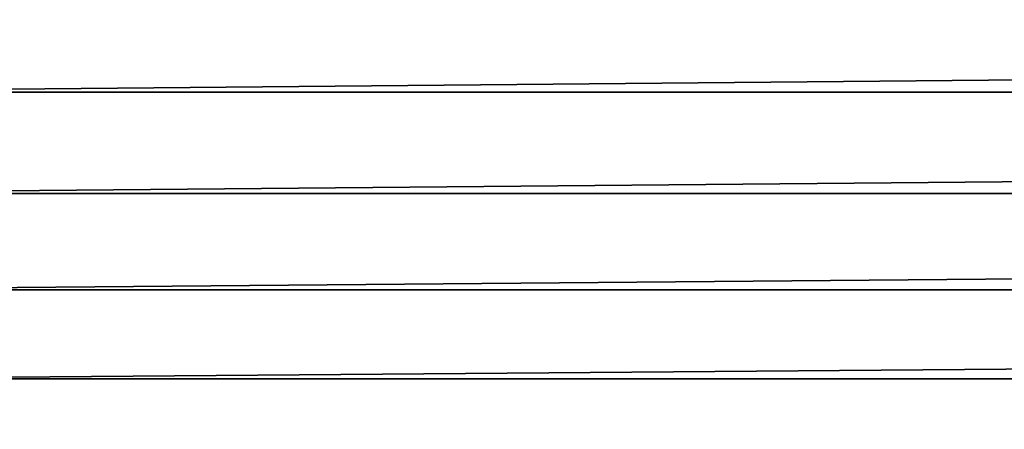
# Model space of a CAD drawing. Header units: metres. Extents: x -205 to 205, y -104 to 104.
# Tile 617 of 656: x -39.89 to -32.49, y -40.78 to -37.7. Entities that reach past the tile are written whole.
import ezdxf

# ---------------------------------------------------------------- set-up
doc = ezdxf.new("R2010")
doc.units = ezdxf.units.M
doc.layers.add('solid_01_2-CONSUMER_EHM_BOX_SW0001', color=7, linetype='CONTINUOUS')

msp = doc.modelspace()

# ---------------------------------------------------------------- linework, layer by layer
at = {"layer": 'solid_01_2-CONSUMER_EHM_BOX_SW0001'}
for points in [[(-200.010849, -74.958488), (-200.010773, 75.041512), (-0.010778, 75.04142)], [(-0.010849, -74.95858), (-200.010849, -74.958488), (-0.010778, 75.04142)], [(-42.438484, -38.240883, 108.5), (42.499935, -37.458599, 108.5), (-42.500065, -37.458561, 108.5)], [(-42.438484, -38.240883, 108.5), (42.438351, -38.240921, 108.5), (42.499935, -37.458599, 108.5)], [(-42.255455, -39.0033, 108.5), (42.438351, -38.240921, 108.5), (-42.438484, -38.240883, 108.5)], [(-42.255455, -39.0033, 108.5), (42.255322, -39.003338, 108.5), (42.438351, -38.240921, 108.5)], [(-41.954979, -39.72876, 108.5), (42.255322, -39.003338, 108.5), (-42.255455, -39.0033, 108.5)], [(-41.954979, -39.72876, 108.5), (41.954842, -39.728798, 108.5), (42.255322, -39.003338, 108.5)], [(-41.545261, -40.39732, 108.5), (41.954842, -39.728798, 108.5), (-41.954979, -39.72876, 108.5)], [(-41.545261, -40.39732, 108.5), (41.545124, -40.397358, 108.5), (41.954842, -39.728798, 108.5)], [(-41.035606, -40.994102, 108.5), (41.545124, -40.397358, 108.5), (-41.545261, -40.39732, 108.5)], [(-41.035606, -40.994102, 108.5), (41.035473, -40.994141, 108.5), (41.545124, -40.397358, 108.5)]]:
    msp.add_3dface(points, dxfattribs=at)

doc.saveas('drawing.dxf')
